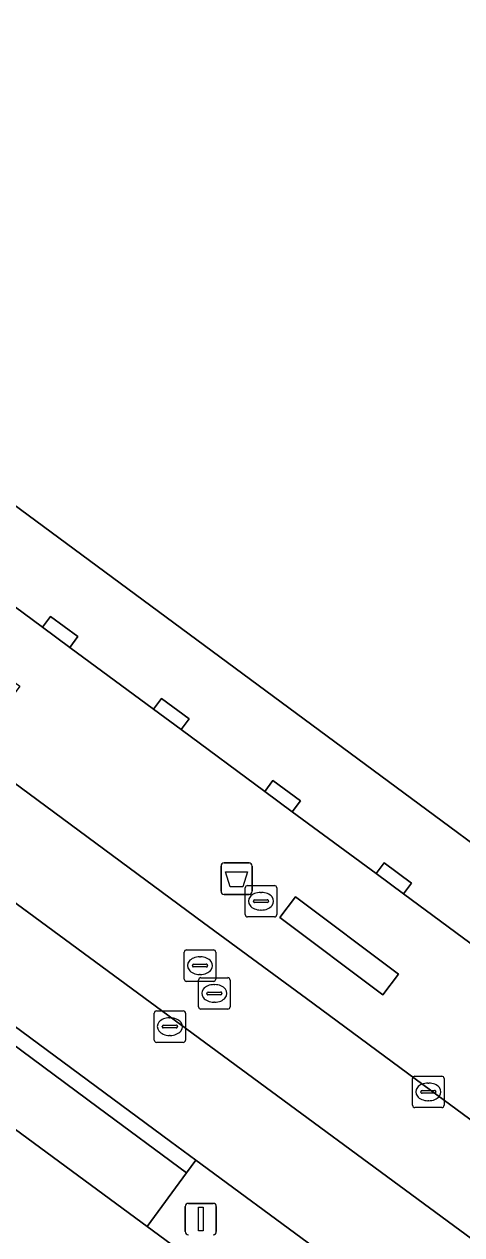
# Model space of a CAD drawing. Extents: x 161087 to 161926, y 382572 to 383873.
# Drawn here: x 161392.26 to 161406.18, y 383525.19 to 383563.72 of the extents above; entities that cross this region are included whole.
import ezdxf

# ---------------------------------------------------------------- set-up
doc = ezdxf.new("R2010")
doc.units = 0
for name, color, linetype in [('IMGEO_Afvalbak', 7, 'Continuous'), ('IMGEO_Berm_gesloten', 7, 'Continuous'), ('IMGEO_Berm_open', 7, 'Continuous'), ('IMGEO_Fietspad_gesloten', 7, 'Continuous'), ('IMGEO_Groenvoorziening', 7, 'Continuous'), ('IMGEO_Kolk', 7, 'Continuous'), ('IMGEO_Lichtmast', 7, 'Continuous'), ('IMGEO_OVBaan_gesloten', 7, 'Continuous'), ('IMGEO_Pand', 7, 'Continuous'), ('IMGEO_Pand_overbouw', 7, 'Continuous'), ('IMGEO_Rijbaan_lokaal_gesloten', 7, 'Continuous'), ('IMGEO_Rioolput', 7, 'Continuous'), ('IMGEO_Voetpad_gesloten', 7, 'Continuous'), ('IMGEO_Voetpad_open', 7, 'Continuous')]:
    doc.layers.add(name, color=color, linetype=linetype)

msp = doc.modelspace()

# ---------------------------------------------------------------- linework, layer by layer
at = {"layer": 'IMGEO_Afvalbak'}
for p, q in [((161398.52, 383536.125), (161398.52, 383536.925)), ((161398.52, 383536.925), (161398.52, 383536.125)), ((161398.62, 383537.025), (161399.41, 383537.025)), ((161399.41, 383537.025), (161398.62, 383537.025)), ((161399.51, 383536.925), (161399.51, 383536.125)), ((161399.51, 383536.125), (161399.51, 383536.925)), ((161399.41, 383536.025), (161398.62, 383536.025)), ((161398.62, 383536.025), (161399.41, 383536.025))]:
    msp.add_line(p, q, dxfattribs=at)
msp.add_lwpolyline([(161398.663, 383536.739), (161399.367, 383536.739), (161399.218, 383536.269), (161398.812, 383536.269), (161398.663, 383536.739)], dxfattribs=at)
for centre, start, end in [((161398.62, 383536.925), 90, 180), ((161398.62, 383536.925), 90, 180), ((161399.41, 383536.925), 0, 90), ((161399.41, 383536.925), 360, 90), ((161398.62, 383536.125), 180, 270), ((161398.62, 383536.125), 180, 270), ((161399.41, 383536.125), 270, 0), ((161399.41, 383536.125), 270, 0)]:
    msp.add_arc(centre, 0.1, start, end, dxfattribs=at)
at = {"layer": 'IMGEO_Berm_gesloten'}
msp.add_lwpolyline([(161385.302, 383536.102), (161384.036, 383534.394), (161395.411, 383526.019), (161396.168, 383525.461), (161397.427, 383527.168), (161394.611, 383529.244), (161389.378, 383533.131)], close=True, dxfattribs=at)
at = {"layer": 'IMGEO_Berm_open'}
msp.add_lwpolyline([(161385.611, 383536.518), (161385.302, 383536.102), (161389.378, 383533.131), (161394.611, 383529.244), (161397.427, 383527.168), (161397.72, 383527.565), (161396.911, 383528.161)], close=True, dxfattribs=at)
at = {"layer": 'IMGEO_Fietspad_gesloten'}
msp.add_lwpolyline([(161351.783, 383552.513), (161353.394, 383551.332), (161357.975, 383547.977), (161361.525, 383545.377), (161361.552, 383545.357), (161370.397, 383538.844), (161376.98, 383533.997), (161385.44, 383527.768), (161389.846, 383524.524), (161390.737, 383523.876), (161397.212, 383519.166), (161405.313, 383513.273), (161410.994, 383509.141), (161416.2, 383505.354), (161419.886, 383502.673), (161420.068, 383502.829), (161421.053, 383503.674), (161423.006, 383505.35), (161423.21, 383505.528), (161396.168, 383525.461), (161395.411, 383526.019), (161384.036, 383534.394), (161364.353, 383548.887)], dxfattribs=at)
at = {"layer": 'IMGEO_Groenvoorziening'}
msp.add_lwpolyline([(161401.46, 383524.809), (161397.72, 383527.565), (161397.427, 383527.168), (161396.168, 383525.461), (161423.21, 383505.528), (161423.332, 383505.638), (161424.734, 383507.656), (161421.957, 383509.705), (161418.264, 383512.429), (161417.423, 383513.049), (161414.376, 383515.294)], close=True, dxfattribs=at)
at = {"layer": 'IMGEO_Kolk'}
for p, q in [((161404.688, 383530.24), (161405.54, 383530.24)), ((161404.613, 383529.314), (161404.613, 383530.166)), ((161405.101, 383530.02), (161405.126, 383530.02)), ((161405.614, 383530.166), (161405.614, 383529.314)), ((161404.872, 383529.734), (161404.872, 383529.746)), ((161405.31, 383529.697), (161404.912, 383529.697)), ((161404.915, 383529.783), (161405.313, 383529.783)), ((161405.356, 383529.746), (161405.356, 383529.734)), ((161405.54, 383529.24), (161404.688, 383529.24)), ((161405.124, 383529.46), (161405.099, 383529.46))]:
    msp.add_line(p, q, dxfattribs=at)
for points in [[(161404.688, 383530.24), (161405.54, 383530.24)], [(161404.613, 383529.314), (161404.613, 383530.166)], [(161405.614, 383530.166), (161405.614, 383529.314)], [(161405.54, 383529.24), (161404.688, 383529.24)]]:
    msp.add_lwpolyline(points, dxfattribs=at)
for centre, radius, start, end in [((161404.69, 383530.164), 0.0765, 91.552, 178.448), ((161404.69, 383530.164), 0.0765, 91.552, 178.448), ((161405.538, 383530.164), 0.0765, 1.552, 88.448), ((161405.538, 383530.164), 0.0765, 1.552, 88.448), ((161404.912, 383529.743), 0.0403, 85.8775, 175.7526), ((161404.909, 383529.733), 0.0366, 178.938, 274.7102), ((161405.313, 383529.74), 0.043, 264.8664, 352.4533), ((161405.317, 383529.745), 0.0386, 1.7309, 96.639), ((161404.69, 383529.316), 0.0765, 181.552, 268.448), ((161404.69, 383529.316), 0.0765, 181.552, 268.448), ((161405.538, 383529.316), 0.0765, 271.552, 358.448), ((161405.538, 383529.316), 0.0765, 271.552, 358.448)]:
    msp.add_arc(centre, radius, start, end, dxfattribs=at)
for centre, major_axis, ratio, start_param, end_param in [((161405.1, 383529.74), (-0.387, 0.002), 0.722429, 4.712389, 7.853982), ((161405.125, 383529.74), (-0.39, 0.002), 0.717154, 1.570796, 4.712389)]:
    msp.add_ellipse(centre, major_axis=major_axis, ratio=ratio, start_param=start_param, end_param=end_param, dxfattribs=at)
at = {"layer": 'IMGEO_Lichtmast'}
for p, q in [((161397.381, 383525.293), (161397.381, 383526.093)), ((161397.381, 383526.093), (161397.381, 383525.293)), ((161397.481, 383526.193), (161398.271, 383526.193)), ((161398.271, 383526.193), (161397.481, 383526.193)), ((161398.371, 383526.093), (161398.371, 383525.293)), ((161398.371, 383525.293), (161398.371, 383526.093))]:
    msp.add_line(p, q, dxfattribs=at)
msp.add_lwpolyline([(161397.801, 383526.068), (161397.951, 383526.068), (161397.951, 383525.318), (161397.801, 383525.318), (161397.801, 383526.068)], dxfattribs=at)
for centre, start, end in [((161397.481, 383526.093), 90, 180), ((161397.481, 383526.093), 90, 180), ((161398.271, 383526.093), 0, 90), ((161398.271, 383526.093), 360, 90), ((161397.481, 383525.293), 180, 270), ((161397.481, 383525.293), 180, 270), ((161398.271, 383525.293), 270, 0), ((161398.271, 383525.293), 270, 0)]:
    msp.add_arc(centre, 0.1, start, end, dxfattribs=at)
at = {"layer": 'IMGEO_OVBaan_gesloten'}
msp.add_lwpolyline([(161356.503, 383558.012), (161357.636, 383557.181), (161361.784, 383554.138), (161373.37, 383545.571), (161385.533, 383536.576), (161385.611, 383536.518), (161396.911, 383528.161), (161397.72, 383527.565), (161401.46, 383524.809), (161414.376, 383515.294), (161417.423, 383513.049), (161418.264, 383512.429), (161421.957, 383509.705), (161424.734, 383507.656), (161424.877, 383507.551), (161426.771, 383510.12), (161387.371, 383539.14)], dxfattribs=at)
at = {"layer": 'IMGEO_Pand'}
msp.add_lwpolyline([(161369.549, 383564.748), (161377.881, 383558.576), (161377.991, 383558.729), (161434.369, 383517.049), (161438.297, 383520.868), (161440.058, 383518.981), (161445.951, 383524.65), (161450.34, 383528.873), (161449.439, 383533.625), (161449.017, 383533.546), (161449.121, 383532.997), (161448.179, 383532.82), (161445.701, 383546.016), (161446.634, 383546.192), (161446.774, 383545.457), (161447.196, 383545.536), (161446.995, 383546.587), (161446.886, 383546.567), (161435.819, 383544.494), (161430.01, 383549.491), (161424.727, 383554.036), (161419.193, 383558.798), (161413.762, 383563.47), (161409.624, 383567.03)], dxfattribs=at)
for points in [[(161392.841, 383544.526), (161393.71, 383543.884), (161393.966, 383544.23), (161393.097, 383544.872)], [(161397.248, 383541.27), (161397.504, 383541.616), (161396.628, 383542.263), (161396.372, 383541.917)], [(161399.911, 383539.302), (161400.787, 383538.655), (161401.043, 383539.001), (161400.167, 383539.648)], [(161403.449, 383536.688), (161404.326, 383536.04), (161404.582, 383536.386), (161403.705, 383537.034)]]:
    msp.add_lwpolyline(points, close=True, dxfattribs=at)
at = {"layer": 'IMGEO_Pand_overbouw'}
for points in [[(161434.369, 383517.049), (161377.991, 383558.729)], [(161390.171, 383546.499), (161392.841, 383544.526), (161393.097, 383544.872), (161393.966, 383544.23), (161393.71, 383543.884), (161396.372, 383541.917), (161396.628, 383542.263), (161397.504, 383541.616), (161397.248, 383541.27), (161399.911, 383539.302), (161400.167, 383539.648), (161401.043, 383539.001), (161400.787, 383538.655), (161403.449, 383536.688), (161403.705, 383537.034), (161404.582, 383536.386), (161404.326, 383536.04), (161406.924, 383534.12)]]:
    msp.add_lwpolyline(points, dxfattribs=at)
at = {"layer": 'IMGEO_Rijbaan_lokaal_gesloten'}
msp.add_lwpolyline([(161351.148, 383567.363), (161353.185, 383565), (161356.474, 383562.003), (161375.276, 383548.121), (161387.371, 383539.14), (161426.771, 383510.12), (161427.321, 383510.866), (161428.578, 383512.572), (161425.657, 383514.716), (161421.096, 383518.064), (161418.069, 383520.287), (161416.954, 383521.105), (161405.182, 383529.797), (161401.235, 383532.711), (161397.967, 383535.123), (161390.572, 383540.579), (161381.393, 383547.352)], dxfattribs=at)
at = {"layer": 'IMGEO_Rioolput'}
for p, q in [((161399.291, 383535.382), (161399.291, 383536.234)), ((161399.366, 383536.308), (161400.218, 383536.308)), ((161399.779, 383536.088), (161399.804, 383536.088)), ((161400.292, 383536.234), (161400.292, 383535.382)), ((161399.55, 383535.802), (161399.55, 383535.814)), ((161399.988, 383535.765), (161399.59, 383535.765)), ((161399.593, 383535.851), (161399.991, 383535.851)), ((161400.034, 383535.814), (161400.034, 383535.802)), ((161400.218, 383535.308), (161399.366, 383535.308)), ((161399.802, 383535.528), (161399.777, 383535.528)), ((161397.351, 383533.332), (161397.351, 383534.184)), ((161397.426, 383534.258), (161398.278, 383534.258)), ((161398.352, 383534.184), (161398.352, 383533.332)), ((161397.61, 383533.752), (161397.61, 383533.764)), ((161398.048, 383533.715), (161397.65, 383533.715)), ((161397.653, 383533.801), (161398.051, 383533.801)), ((161397.839, 383534.038), (161397.864, 383534.038)), ((161398.094, 383533.764), (161398.094, 383533.752)), ((161397.862, 383533.478), (161397.837, 383533.478)), ((161397.882, 383533.375), (161398.734, 383533.375)), ((161398.278, 383533.258), (161397.426, 383533.258)), ((161397.807, 383532.449), (161397.807, 383533.301)), ((161398.295, 383533.155), (161398.32, 383533.155)), ((161398.808, 383533.301), (161398.808, 383532.449)), ((161398.066, 383532.869), (161398.066, 383532.881)), ((161398.504, 383532.832), (161398.106, 383532.832)), ((161398.109, 383532.918), (161398.507, 383532.918)), ((161398.318, 383532.595), (161398.293, 383532.595)), ((161398.55, 383532.881), (161398.55, 383532.869)), ((161396.393, 383531.391), (161396.393, 383532.243)), ((161396.468, 383532.317), (161397.32, 383532.317)), ((161397.394, 383532.243), (161397.394, 383531.391)), ((161398.734, 383532.375), (161397.882, 383532.375)), ((161396.652, 383531.811), (161396.652, 383531.823)), ((161396.695, 383531.86), (161397.093, 383531.86)), ((161396.881, 383532.097), (161396.906, 383532.097)), ((161397.136, 383531.823), (161397.136, 383531.811)), ((161397.09, 383531.774), (161396.692, 383531.774)), ((161396.904, 383531.537), (161396.879, 383531.537)), ((161397.32, 383531.317), (161396.468, 383531.317))]:
    msp.add_line(p, q, dxfattribs=at)
for points in [[(161399.291, 383535.382), (161399.291, 383536.234)], [(161399.366, 383536.308), (161400.218, 383536.308)], [(161400.292, 383536.234), (161400.292, 383535.382)], [(161400.218, 383535.308), (161399.366, 383535.308)], [(161397.351, 383533.332), (161397.351, 383534.184)], [(161397.426, 383534.258), (161398.278, 383534.258)], [(161398.352, 383534.184), (161398.352, 383533.332)], [(161397.882, 383533.375), (161398.734, 383533.375)], [(161398.278, 383533.258), (161397.426, 383533.258)], [(161397.807, 383532.449), (161397.807, 383533.301)], [(161398.808, 383533.301), (161398.808, 383532.449)], [(161396.393, 383531.391), (161396.393, 383532.243)], [(161396.468, 383532.317), (161397.32, 383532.317)], [(161397.394, 383532.243), (161397.394, 383531.391)], [(161398.734, 383532.375), (161397.882, 383532.375)], [(161397.32, 383531.317), (161396.468, 383531.317)]]:
    msp.add_lwpolyline(points, dxfattribs=at)
for centre, radius, start, end in [((161399.368, 383536.232), 0.0765, 91.552, 178.448), ((161399.368, 383536.232), 0.0765, 91.552, 178.448), ((161400.216, 383536.232), 0.0765, 1.552, 88.448), ((161400.216, 383536.232), 0.0765, 1.552, 88.448), ((161399.59, 383535.811), 0.0403, 85.8775, 175.7526), ((161399.587, 383535.801), 0.0366, 178.938, 274.7102), ((161399.991, 383535.808), 0.043, 264.8664, 352.4533), ((161399.995, 383535.813), 0.0386, 1.7309, 96.639), ((161399.368, 383535.384), 0.0765, 181.552, 268.448), ((161399.368, 383535.384), 0.0765, 181.552, 268.448), ((161400.216, 383535.384), 0.0765, 271.552, 358.448), ((161400.216, 383535.384), 0.0765, 271.552, 358.448), ((161397.428, 383534.182), 0.0765, 91.552, 178.448), ((161397.428, 383534.182), 0.0765, 91.552, 178.448), ((161398.276, 383534.182), 0.0765, 1.552, 88.448), ((161398.276, 383534.182), 0.0765, 1.552, 88.448), ((161397.65, 383533.761), 0.0403, 85.8775, 175.7526), ((161397.647, 383533.751), 0.0366, 178.938, 274.7102), ((161398.051, 383533.758), 0.043, 264.8664, 352.4533), ((161398.055, 383533.763), 0.0386, 1.7309, 96.639), ((161397.428, 383533.334), 0.0765, 181.552, 268.448), ((161397.428, 383533.334), 0.0765, 181.552, 268.448), ((161397.884, 383533.299), 0.0765, 91.552, 178.448), ((161397.884, 383533.299), 0.0765, 91.552, 178.448), ((161398.276, 383533.334), 0.0765, 271.552, 358.448), ((161398.276, 383533.334), 0.0765, 271.552, 358.448), ((161398.732, 383533.299), 0.0765, 1.552, 88.448), ((161398.732, 383533.299), 0.0765, 1.552, 88.448), ((161398.106, 383532.878), 0.0403, 85.8775, 175.7526), ((161398.103, 383532.868), 0.0366, 178.938, 274.7102), ((161398.507, 383532.875), 0.043, 264.8664, 352.4533), ((161398.511, 383532.88), 0.0386, 1.7309, 96.639), ((161396.47, 383532.241), 0.0765, 91.552, 178.448), ((161396.47, 383532.241), 0.0765, 91.552, 178.448), ((161397.318, 383532.241), 0.0765, 1.552, 88.448), ((161397.318, 383532.241), 0.0765, 1.552, 88.448), ((161397.884, 383532.451), 0.0765, 181.552, 268.448), ((161397.884, 383532.451), 0.0765, 181.552, 268.448), ((161398.732, 383532.451), 0.0765, 271.552, 358.448), ((161398.732, 383532.451), 0.0765, 271.552, 358.448), ((161396.692, 383531.82), 0.0403, 85.8775, 175.7526), ((161396.689, 383531.81), 0.0366, 178.938, 274.7102), ((161397.093, 383531.817), 0.043, 264.8664, 352.4533), ((161397.097, 383531.822), 0.0386, 1.7309, 96.639), ((161396.47, 383531.393), 0.0765, 181.552, 268.448), ((161396.47, 383531.393), 0.0765, 181.552, 268.448), ((161397.318, 383531.393), 0.0765, 271.552, 358.448), ((161397.318, 383531.393), 0.0765, 271.552, 358.448)]:
    msp.add_arc(centre, radius, start, end, dxfattribs=at)
for centre, major_axis, ratio, start_param, end_param in [((161399.778, 383535.808), (-0.387, 0.002), 0.722429, 4.712389, 7.853982), ((161399.803, 383535.808), (-0.39, 0.002), 0.717154, 1.570796, 4.712389), ((161397.838, 383533.758), (-0.387, 0.002), 0.722429, 4.712389, 7.853982), ((161397.863, 383533.758), (-0.39, 0.002), 0.717154, 1.570796, 4.712389), ((161398.294, 383532.875), (-0.387, 0.002), 0.722429, 4.712389, 7.853982), ((161398.319, 383532.875), (-0.39, 0.002), 0.717154, 1.570796, 4.712389), ((161396.88, 383531.817), (-0.387, 0.002), 0.722429, 4.712389, 7.853982), ((161396.905, 383531.817), (-0.39, 0.002), 0.717154, 1.570796, 4.712389)]:
    msp.add_ellipse(centre, major_axis=major_axis, ratio=ratio, start_param=start_param, end_param=end_param, dxfattribs=at)
at = {"layer": 'IMGEO_Voetpad_gesloten'}
for points in [[(161434.369, 383517.049), (161377.991, 383558.729)], [(161390.171, 383546.499), (161392.841, 383544.526), (161393.097, 383544.872), (161393.966, 383544.23), (161393.71, 383543.884), (161396.372, 383541.917), (161396.628, 383542.263), (161397.504, 383541.616), (161397.248, 383541.27), (161399.911, 383539.302), (161400.167, 383539.648), (161401.043, 383539.001), (161400.787, 383538.655), (161403.449, 383536.688), (161403.705, 383537.034), (161404.582, 383536.386), (161404.326, 383536.04), (161406.924, 383534.12)]]:
    msp.add_lwpolyline(points, dxfattribs=at)
msp.add_lwpolyline([(161400.886, 383535.951), (161400.386, 383535.286), (161403.664, 383532.824), (161404.164, 383533.489)], close=True, dxfattribs=at)
at = {"layer": 'IMGEO_Voetpad_open'}
for points in [[(161365.058, 383565.989), (161366.547, 383562.224), (161369.038, 383559.655), (161371.215, 383558.054), (161369.68, 383555.995), (161376.296, 383551.113), (161377.831, 383553.187), (161391.528, 383543.091), (161392.124, 383542.653), (161390.572, 383540.579), (161397.967, 383535.123), (161401.235, 383532.711), (161405.182, 383529.797), (161416.954, 383521.105), (161418.069, 383520.287), (161421.096, 383518.064), (161425.657, 383514.716), (161427.187, 383516.711), (161428.228, 383518.378), (161425.566, 383520.345)], [(161406.924, 383534.12), (161404.326, 383536.04), (161403.449, 383536.688), (161400.787, 383538.655), (161399.911, 383539.302), (161397.248, 383541.27), (161396.372, 383541.917), (161393.71, 383543.884), (161392.841, 383544.526), (161390.171, 383546.499)]]:
    msp.add_lwpolyline(points, dxfattribs=at)
msp.add_lwpolyline([(161403.664, 383532.824), (161400.386, 383535.286), (161400.886, 383535.951), (161404.164, 383533.489)], close=True, dxfattribs=at)

doc.saveas('drawing.dxf')
